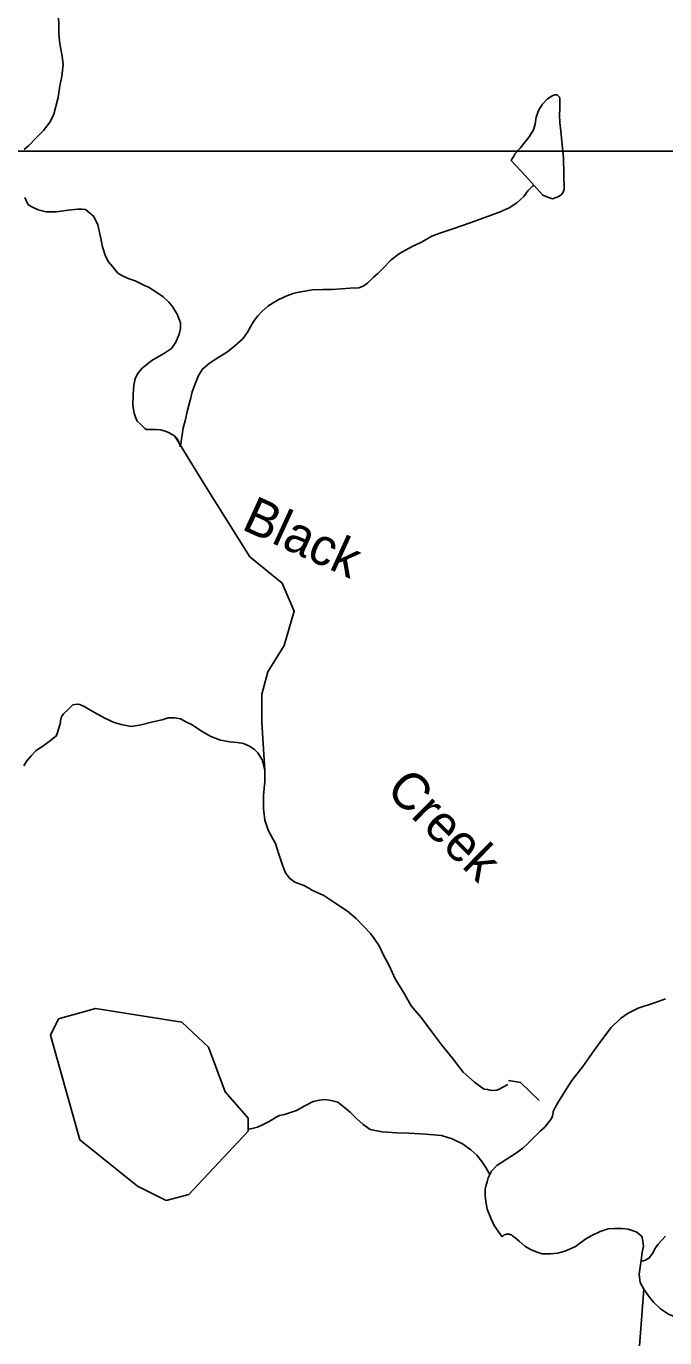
# Model space of a CAD drawing. Extents: x 2082433 to 2279600, y 546599 to 755198.
# Drawn here: x 2120022 to 2122615, y 625409 to 630735 of the extents above; entities that cross this region are included whole.
import ezdxf

# ---------------------------------------------------------------- set-up
doc = ezdxf.new("R2010")
doc.units = 0
for name, color, linetype in [('Exist Hydrographic Creek Single Shore', 7, 'Continuous'), ('Exist Hydrographic Creek Single Shore Label', 7, 'Continuous'), ('Exist Hydrographic Misc Water Feature', 7, 'Continuous'), ('Exist Hydrographic Pond Under 1500 Sq Ft', 7, 'Continuous'), ('Map Preparation Inset Cut Line', 7, 'Continuous')]:
    doc.layers.add(name, color=color, linetype=linetype)

msp = doc.modelspace()

# ---------------------------------------------------------------- linework, layer by layer
at = {"layer": 'Exist Hydrographic Creek Single Shore'}
for points in [[(2120141.3, 630917.8), (2120143.4, 630903.8), (2120145.4, 630885.6), (2120149.8, 630847.7), (2120151.8, 630783.7), (2120153.9, 630748.1), (2120154.3, 630703.8), (2120158.2, 630663.9), (2120168.6, 630614.1), (2120172.7, 630580.2), (2120166.8, 630532), (2120158.8, 630493.8), (2120151.6, 630445.9), (2120133.6, 630378), (2120120, 630347.6), (2120091.9, 630311.8), (2120062.2, 630281.8), (2120032.1, 630251.4), (2120014, 630235.5)], [(2122084.2, 630088.5), (2122078.5, 630086.6), (2122058.6, 630066.5), (2122042.4, 630044.1), (2122014.3, 630018.4), (2121982.9, 629998), (2121946.6, 629982), (2121910.7, 629967.5), (2121869.3, 629953.5), (2121824.8, 629937.5), (2121754.9, 629913.2), (2121705.5, 629896.8), (2121669.6, 629882.8), (2121627.6, 629858.3), (2121589.8, 629840.5), (2121537.5, 629811.9), (2121503.9, 629786.2), (2121470.1, 629752), (2121450.2, 629731.9), (2121432.1, 629715.9), (2121408.2, 629691.6), (2121390.5, 629679.6), (2121372.5, 629673.4), (2121338, 629671.3), (2121266.3, 629666.8), (2121228.5, 629666.8), (2121184.4, 629664.6), (2121144.7, 629658.5), (2121122.7, 629654.5), (2121106.7, 629650.4), (2121080.5, 629640.2), (2121048.3, 629626), (2121024.7, 629612.1), (2121002.8, 629598), (2120980.8, 629577.8), (2120962.8, 629559.8), (2120945.2, 629535.7), (2120921.2, 629493.5), (2120901.3, 629465.3), (2120869.3, 629437.3), (2120839.3, 629413.4), (2120803.9, 629391.2), (2120765.7, 629367), (2120738, 629342.8), (2120722.3, 629316.8), (2120708.5, 629282.8), (2120696.2, 629250.6), (2120688.6, 629220.5), (2120676.7, 629176.5), (2120666.9, 629132.5), (2120659.1, 629104.5), (2120654.8, 629076.4), (2120653.2, 629060.4), (2120649.5, 629038.6), (2120647.3, 629033.6), (2120645.2, 629028.3)], [(2120017.1, 630039.5), (2120029.6, 630009.7)], [(2120029.6, 630009.7), (2120045.2, 630001.7), (2120071.2, 629989.6), (2120103.6, 629981.9), (2120143.6, 629981.9), (2120165.1, 629984.3), (2120193, 629988.2), (2120231.2, 629992.5), (2120247.4, 629992.5), (2120263.1, 629990.5), (2120271.6, 629984.4), (2120297.2, 629962.7), (2120313.6, 629928.6), (2120323.8, 629880.8), (2120331.8, 629839.1), (2120344.1, 629801.1), (2120355.8, 629779), (2120372, 629759.1), (2120394.6, 629733), (2120410.4, 629723.4), (2120436.4, 629711.3), (2120464.5, 629701.4), (2120488.5, 629689.6), (2120504.5, 629681.5), (2120518.4, 629675.7), (2120544.3, 629660), (2120578.5, 629636.2), (2120600.9, 629614.2), (2120614.8, 629598.3), (2120634.9, 629566.4), (2120648.9, 629530.2), (2120649.1, 629508.4), (2120643.5, 629484.5), (2120629.6, 629452.1), (2120611.7, 629426.4), (2120583.8, 629407.9), (2120555.8, 629391.9), (2120531.8, 629378), (2120506.3, 629357.6), (2120492, 629345.6), (2120474.1, 629323.5), (2120464.5, 629303.5), (2120458.6, 629277.6), (2120456.3, 629241.5), (2120454.7, 629195.5), (2120460.8, 629163.7), (2120466.8, 629143.8), (2120473.3, 629131.8), (2120487.1, 629117.9), (2120503.1, 629101.7), (2120511.1, 629097.7), (2120547.1, 629097.9), (2120568.9, 629096.3), (2120590.8, 629090.1), (2120603.1, 629084.2), (2120625.1, 629070.3), (2120637.6, 629056.3), (2120647.3, 629033.6), (2120645.2, 629028.3)], [(2120625.1, 629070.3), (2120749.6, 628867.6), (2120929.9, 628580.8), (2121061, 628474.2), (2121110.2, 628359.5), (2121069.2, 628220.1), (2121003.7, 628113.6), (2120979.1, 628023.4), (2120979.1, 627908.7), (2120991.3, 627712.3)], [(2120013, 627732.1), (2120024.9, 627752.2), (2120043.1, 627774.2), (2120061, 627792.2), (2120094.6, 627816.3), (2120120.6, 627834.7), (2120136.6, 627848.5), (2120144.4, 627852.6), (2120148.5, 627866.6), (2120160.2, 627902.9), (2120162.3, 627922.9), (2120166.4, 627932.8), (2120174, 627942.6), (2120191.8, 627961), (2120204.1, 627972.9), (2120211.9, 627979), (2120229.9, 627982.8), (2120239.8, 627980.9), (2120259.9, 627970.9), (2120280, 627959), (2120312, 627941.2), (2120344.1, 627923.3), (2120378.6, 627907.6), (2120408.3, 627899.8), (2120448.1, 627891.8), (2120488.3, 627898.2), (2120536.3, 627910.5), (2120574.2, 627918.5), (2120598, 627926.7), (2120624, 627926.8), (2120648, 627922.7), (2120670.2, 627910.9), (2120696.2, 627898.8), (2120730.1, 627875.1), (2120772.1, 627851.3), (2120810.6, 627835.7), (2120848.4, 627829.6), (2120878.3, 627825.9), (2120904.6, 627821.9), (2120928.3, 627812.2), (2120948.6, 627798.2), (2120962.4, 627784.3), (2120980.6, 627756.4), (2120991.3, 627712.3), (2120991.1, 627668.5), (2120985.3, 627610.6), (2120985.5, 627558.2), (2120991.7, 627510.6), (2121004, 627470.6), (2121024.1, 627434.7), (2121034.1, 627416.6), (2121048.1, 627372.7), (2121062.4, 627328.8), (2121074.5, 627296.9), (2121090.9, 627275), (2121112.9, 627259.1), (2121148.8, 627245.1), (2121172.8, 627233.4), (2121181.2, 627227.3), (2121231, 627205.5), (2121283.3, 627169.6), (2121327.2, 627141.9), (2121361.6, 627111.9), (2121391.8, 627080.2), (2121419.8, 627050.4), (2121435.6, 627030.6), (2121455.7, 627000.7), (2121473.8, 626960.7), (2121496.5, 626920.8), (2121520.5, 626866.8), (2121558.9, 626803.1), (2121585.3, 626757.3), (2121625.3, 626709.4), (2121669.2, 626651.7), (2121709.6, 626597.7), (2121752, 626545.9), (2121796.3, 626488.1)], [(2122618.6, 626785.8), (2122572.6, 626769.7), (2122506.8, 626747.2), (2122466.8, 626726.9), (2122434.6, 626705), (2122397.3, 626668.9), (2122355.1, 626612.8), (2122319.6, 626564.6), (2122282.1, 626510.3), (2122238.2, 626454.1), (2122216.5, 626420.1), (2122182.6, 626365.9), (2122170.5, 626343.8), (2122161.3, 626327.4)], [(2121796.3, 626488.1), (2121842, 626446.3), (2121868.3, 626428.5), (2121874.2, 626422.8), (2121882, 626418.7), (2121894.5, 626416.8), (2121904.4, 626414.6), (2121914.2, 626412.6), (2121932.5, 626414.8), (2121942.5, 626418.9), (2121978.2, 626437)], [(2122104.7, 626371.9), (2122029.8, 626445.7), (2121979.8, 626453.2)], [(2120921.2, 626254.3), (2120939.4, 626258.4), (2120961.1, 626264.5), (2120987, 626276.8), (2121009.1, 626286.8), (2121037.2, 626304.9), (2121051, 626310.9), (2121071.3, 626315.1), (2121098.7, 626325.2), (2121119, 626331.4), (2121152.9, 626351.4), (2121186.7, 626367.8), (2121212.7, 626373.6), (2121234.9, 626376), (2121260.9, 626372), (2121286.8, 626366.1), (2121315.1, 626344.4), (2121338.9, 626324.1), (2121365.1, 626298.3), (2121390.9, 626274.5), (2121419, 626254.8), (2121467, 626244.7), (2121527.3, 626241.3), (2121577.1, 626239.4), (2121643.1, 626235.5), (2121709, 626230), (2121751.4, 626216.2), (2121793, 626196.2), (2121827.5, 626172.3), (2121851.3, 626150.4), (2121871.8, 626124.6), (2121887.8, 626100.8), (2121904.6, 626072.2)], [(2122161.3, 626327.4), (2122160.9, 626313.7), (2122156.8, 626301.8), (2122148.8, 626290), (2122140.8, 626279.8), (2122128.7, 626265.9), (2122109, 626247.7), (2122089.1, 626227.6), (2122059.4, 626197.2), (2122039.3, 626179.2), (2122009.4, 626157.3), (2121971.6, 626133), (2121933.3, 626108.9), (2121911.8, 626084.9), (2121904.6, 626072.2)], [(2121904.6, 626072.2), (2121897.6, 626058.7), (2121894.1, 626042.6), (2121890, 626030.6), (2121886.1, 626012.5), (2121886.1, 625986.6), (2121888.2, 625962.8), (2121894.1, 625930.6), (2121908.7, 625894.8), (2121922.8, 625865), (2121940.7, 625837.2), (2121954.8, 625819.3)], [(2122518.9, 625723.8), (2122523, 625755.6), (2122528.6, 625781.5), (2122526.5, 625799.7), (2122522.8, 625817.7), (2122516.9, 625825.5), (2122498.8, 625839.6), (2122466.8, 625849.3), (2122440.8, 625853.2), (2122410.5, 625852.9), (2122384.6, 625850.7), (2122352.8, 625841), (2122318.6, 625824.6), (2122294.6, 625810.8), (2122253, 625780.2), (2122213, 625762.4), (2122181.2, 625752.2), (2122151.1, 625749.8), (2122127.3, 625749.8), (2122117, 625749.7), (2122097.1, 625756), (2122072.9, 625765.7), (2122047.1, 625781.4), (2122023.1, 625801.6), (2122012.9, 625811.3), (2121997.1, 625823.4), (2121992.6, 625827.3), (2121988.9, 625827.1), (2121985, 625829.3), (2121981.1, 625829.1), (2121976.8, 625829.3), (2121972.9, 625829.1), (2121968.8, 625828.9), (2121962.8, 625827), (2121958.7, 625823.1), (2121954.8, 625819.3)], [(2122618.6, 625821.8), (2122602.8, 625805.9), (2122586.6, 625787.7), (2122575.1, 625769.6), (2122567.3, 625755.8), (2122557.1, 625739.9), (2122550.9, 625731.9), (2122536.8, 625723.5), (2122528.8, 625721.5), (2122522.8, 625721.6), (2122518.9, 625723.8)], [(2122518.9, 625723.8), (2122511.3, 625667.7), (2122515.4, 625633.8), (2122529.6, 625605.8), (2122551.7, 625575.6), (2122569.8, 625553.8), (2122598.3, 625526), (2122629.9, 625504.2), (2122680.1, 625484.4), (2122742.4, 625462.4), (2122798, 625447.1), (2122850.1, 625433.2), (2122900.5, 625421.5), (2122938.1, 625417.4), (2122992.4, 625409.6), (2123022.1, 625401.8)], [(2122529.6, 625605.8), (2122511.8, 625376), (2122569.2, 625179.3), (2122552.8, 625064.6), (2122562.8, 624966)]]:
    msp.add_lwpolyline(points, dxfattribs=at)
at = {"layer": 'Exist Hydrographic Misc Water Feature'}
msp.add_lwpolyline([(2122084.2, 630088.5), (2122118.7, 630050.4), (2122122.8, 630048.6), (2122140.4, 630040.7), (2122150.4, 630036.7), (2122158.6, 630034.7), (2122180.8, 630042.7), (2122192.5, 630049), (2122200.5, 630058.8), (2122206.2, 630072.9), (2122203.8, 630199), (2122193.3, 630308.8), (2122189, 630344.8), (2122187.2, 630374.7), (2122189, 630402.8), (2122188.6, 630418.6), (2122189, 630440.9), (2122186.9, 630446.9), (2122178.3, 630456.7), (2122168.5, 630456.6), (2122160.9, 630454.5), (2122138.6, 630440.4), (2122118.9, 630418.6), (2122103.3, 630396.3), (2122093, 630366.2), (2122089.3, 630338.4), (2122081.5, 630314.4), (2122063.7, 630286.3), (2122047.5, 630266.4), (2122027.4, 630240.2), (2122007.7, 630218.1), (2122001.8, 630208), (2121993.8, 630195.9), (2121991.9, 630190.1), (2122050, 630128.1), (2122084.2, 630088.5)], dxfattribs=at)
at = {"layer": 'Exist Hydrographic Pond Under 1500 Sq Ft'}
msp.add_lwpolyline([(2120590.8, 625966.3), (2120681.8, 625990.7), (2120922.7, 626248.2), (2120922.7, 626300.7), (2120829.7, 626407.6), (2120762.8, 626589.4), (2120653.7, 626690), (2120303.7, 626746.3), (2120153.8, 626703.5), (2120120.8, 626638.5), (2120239.7, 626212.9), (2120473.7, 626024.4), (2120590.8, 625966.3)], dxfattribs=at)
at = {"layer": 'Map Preparation Inset Cut Line'}
for points in [[(2115667.4, 674476.7), (2179108.5, 674476.7), (2179108.5, 645771.4), (2163899.7, 645768.1), (2163899.7, 630228.2), (2103425.3, 630228.2), (2103425.3, 662094.1)], [(2125488.3, 585979.7), (2103425.3, 630228.2), (2125488.3, 630228.2)]]:
    msp.add_lwpolyline(points, close=True, dxfattribs=at)

# ---------------------------------------------------------------- texts
at = {"layer": 'Exist Hydrographic Creek Single Shore Label'}
for s, rotation, p in [('Black', 335.4602, (2120891.8, 628694.5)), ('Creek', 315.3883, (2121477.3, 627627.8))]:
    msp.add_text(s, height=150, rotation=rotation, dxfattribs=at).set_placement(p)

doc.saveas('drawing.dxf')
